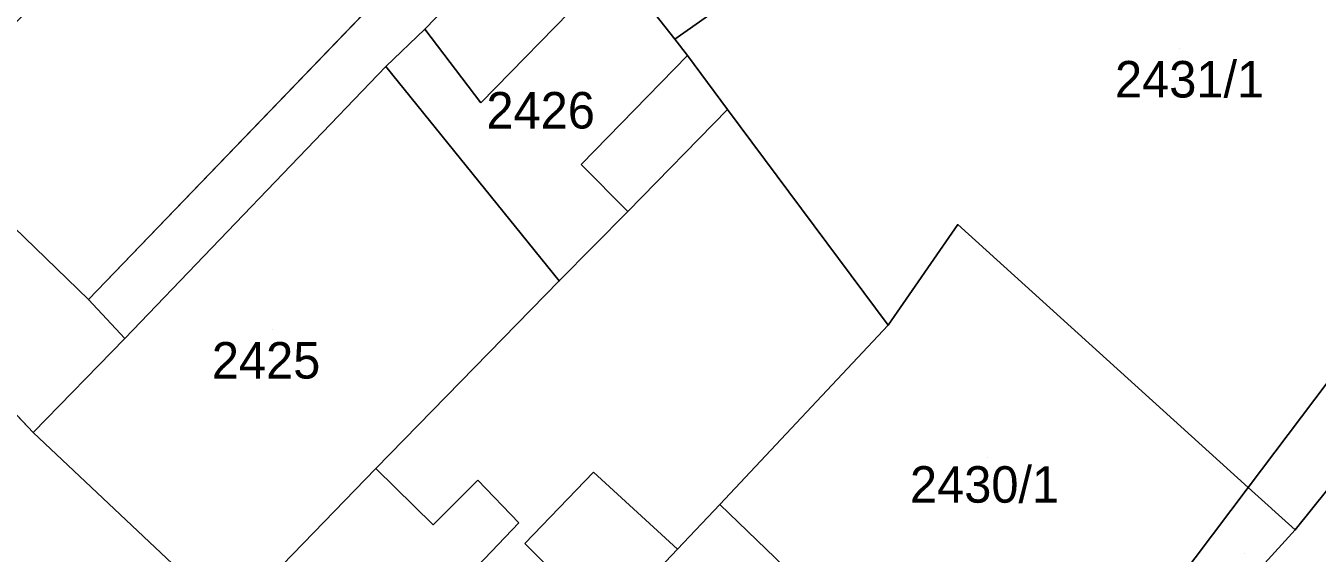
# Model space of a CAD drawing. Extents: x -263423 to -261326, y -1240067 to -1237864.
# Drawn here: x -261760.6 to -261689.8, y -1239616.8 to -1239587.9 of the extents above; entities that cross this region are included whole.
import ezdxf

# ---------------------------------------------------------------- set-up
doc = ezdxf.new("R2010")
doc.units = 0
for name, color, linetype in [('body_kn', 7, 'Continuous'), ('kladpar_druhypozemkov', 7, 'Continuous'), ('kladpar_hranice', 7, 'Continuous'), ('kladpar_parcelnecisla', 7, 'Continuous'), ('kladpar_plochy', 7, 'Continuous'), ('zappar_hrandruhpozemk', 7, 'Continuous')]:
    doc.layers.add(name, color=color, linetype=linetype)

msp = doc.modelspace()

# ---------------------------------------------------------------- linework, layer by layer
at = {"layer": 'body_kn'}
for p, q in [((-261738.68, -1239588.11), (-261738.68, -1239588.11)), ((-261724.97, -1239588.67), (-261724.97, -1239588.67)), ((-261724.27, -1239589.56), (-261724.27, -1239589.56)), ((-261740.82, -1239590.17), (-261740.82, -1239590.17)), ((-261740.82, -1239590.17), (-261740.82, -1239590.17)), ((-261735.6, -1239592.15), (-261735.6, -1239592.15)), ((-261722.08, -1239592.52), (-261722.08, -1239592.52)), ((-261730.11, -1239595.53), (-261730.11, -1239595.53)), ((-261727.55, -1239598.11), (-261727.55, -1239598.11)), ((-261727.55, -1239598.11), (-261727.55, -1239598.11)), ((-261709.46, -1239598.82), (-261709.46, -1239598.82)), ((-261709.46, -1239598.82), (-261709.46, -1239598.82)), ((-261731.31, -1239601.91), (-261731.31, -1239601.91)), ((-261731.31, -1239601.91), (-261731.31, -1239601.91)), ((-261757.12, -1239602.93), (-261757.12, -1239602.93)), ((-261757.12, -1239602.93), (-261757.12, -1239602.93)), ((-261713.28, -1239604.33), (-261713.28, -1239604.33)), ((-261755.13, -1239605.07), (-261755.13, -1239605.07)), ((-261760.15, -1239610.22), (-261760.15, -1239610.22)), ((-261741.36, -1239612.19), (-261741.36, -1239612.19)), ((-261741.36, -1239612.19), (-261741.36, -1239612.19)), ((-261729.43, -1239612.38), (-261729.43, -1239612.38)), ((-261735.77, -1239612.83), (-261735.77, -1239612.83)), ((-261693.53, -1239613.23), (-261693.53, -1239613.23)), ((-261693.53, -1239613.23), (-261693.53, -1239613.23)), ((-261722.5, -1239614.16), (-261722.5, -1239614.16)), ((-261733.53, -1239615.16), (-261733.53, -1239615.16)), ((-261738.22, -1239615.27), (-261738.22, -1239615.27)), ((-261690.96, -1239615.55), (-261690.96, -1239615.55)), ((-261733.2, -1239616.3), (-261733.2, -1239616.3)), ((-261724.83, -1239616.6), (-261724.83, -1239616.6)), ((-261724.83, -1239616.6), (-261724.83, -1239616.6))]:
    msp.add_line(p, q, dxfattribs=at)
at = {"layer": 'kladpar_druhypozemkov'}
for p, q in [((-261697.28, -1239589.16), (-261697.28, -1239589.16)), ((-261747.02, -1239604.56), (-261747.02, -1239604.56)), ((-261707.82, -1239611.56), (-261707.82, -1239611.56)), ((-261693.76, -1239616.82), (-261693.76, -1239616.82))]:
    msp.add_line(p, q, dxfattribs=at)
at = {"layer": 'kladpar_hranice'}
for points in [[(-261722.62, -1239522.75), (-261720.35, -1239521.33), (-261700.45, -1239553), (-261704.3, -1239555.39), (-261735.32, -1239575.23), (-261731.27, -1239580.47), (-261738.68, -1239588.11), (-261740.82, -1239590.17), (-261755.13, -1239605.07), (-261760.15, -1239610.22), (-261766.05, -1239603.98), (-261767.65, -1239602.27), (-261771.43, -1239598.3), (-261779.64, -1239589.67), (-261791.27, -1239580.36), (-261769.12, -1239562.52), (-261774.21, -1239554.04), (-261745.7, -1239536.84)], [(-261704.3, -1239555.39), (-261695.17, -1239567.7), (-261724.97, -1239588.67), (-261728.19, -1239584.57), (-261731.27, -1239580.47), (-261735.32, -1239575.23), (-261704.3, -1239555.39)], [(-261695.17, -1239567.7), (-261676.62, -1239590.82), (-261693.53, -1239613.23), (-261709.46, -1239598.82), (-261713.28, -1239604.33), (-261722.08, -1239592.52), (-261724.27, -1239589.56), (-261724.97, -1239588.67), (-261695.17, -1239567.7)], [(-261791.27, -1239580.36), (-261779.64, -1239589.67), (-261771.43, -1239598.3), (-261767.65, -1239602.27), (-261766.05, -1239603.98), (-261760.15, -1239610.22), (-261749.33, -1239620.41), (-261740.43, -1239629.23), (-261738.7, -1239631.19), (-261736.07, -1239633.96), (-261728.76, -1239635.41), (-261711.83, -1239637.48), (-261717.5, -1239645), (-261720.04, -1239645.84), (-261722.68, -1239646.72), (-261723.8, -1239647.1), (-261740.2, -1239632.5), (-261741.33, -1239633.76), (-261743.46, -1239636.15), (-261743.58, -1239636.04), (-261757.87, -1239622.54), (-261780.54, -1239600.88), (-261790.98, -1239590.93), (-261818.37, -1239572.37)], [(-261746.19, -1239572.47), (-261766.72, -1239593.48), (-261762.88, -1239597.33), (-261764.95, -1239599.57), (-261763.29, -1239601.08), (-261761.22, -1239598.96), (-261757.12, -1239602.93), (-261736.52, -1239581.54), (-261746.19, -1239572.47)], [(-261746.19, -1239572.47), (-261736.52, -1239581.54), (-261757.12, -1239602.93), (-261761.22, -1239598.96), (-261763.29, -1239601.08), (-261764.95, -1239599.57), (-261762.88, -1239597.33), (-261766.72, -1239593.48), (-261746.19, -1239572.47)], [(-261731.27, -1239580.47), (-261728.19, -1239584.57), (-261724.97, -1239588.67), (-261724.27, -1239589.56), (-261722.08, -1239592.52), (-261727.55, -1239598.11), (-261731.31, -1239601.91), (-261740.82, -1239590.17), (-261738.68, -1239588.11), (-261731.27, -1239580.47)], [(-261740.82, -1239590.17), (-261731.31, -1239601.91), (-261741.36, -1239612.19), (-261749.33, -1239620.41), (-261760.15, -1239610.22), (-261755.13, -1239605.07), (-261740.82, -1239590.17)], [(-261693.53, -1239613.23), (-261676.62, -1239590.82), (-261673.86, -1239594.26), (-261675.6, -1239596.43), (-261690.96, -1239615.55), (-261693.53, -1239613.23)], [(-261731.31, -1239601.91), (-261727.55, -1239598.11), (-261722.08, -1239592.52), (-261713.28, -1239604.33), (-261722.5, -1239614.16), (-261724.83, -1239616.6), (-261728.72, -1239620.71), (-261738.7, -1239631.19), (-261740.43, -1239629.23), (-261749.33, -1239620.41), (-261741.36, -1239612.19), (-261731.31, -1239601.91)], [(-261694.47, -1239619.4), (-261690.96, -1239615.55), (-261675.6, -1239596.43), (-261673.94, -1239598.71), (-261672.68, -1239600.43), (-261666.82, -1239608.47), (-261665.31, -1239610.54), (-261664.5, -1239611.66), (-261668.08, -1239613.86), (-261674.7, -1239617.95), (-261689.27, -1239626.92), (-261691.88, -1239623.15), (-261692.85, -1239621.74), (-261694.47, -1239619.4)], [(-261709.46, -1239598.82), (-261693.53, -1239613.23), (-261706.12, -1239629.91), (-261712.38, -1239623.91), (-261722.5, -1239614.16), (-261713.28, -1239604.33), (-261709.46, -1239598.82)], [(-261706.12, -1239629.91), (-261693.53, -1239613.23), (-261690.96, -1239615.55), (-261694.47, -1239619.4), (-261705.02, -1239630.96), (-261706.12, -1239629.91)], [(-261724.83, -1239616.6), (-261722.5, -1239614.16), (-261712.38, -1239623.91), (-261717.15, -1239628.8), (-261720.87, -1239625.27), (-261736.07, -1239633.96), (-261738.7, -1239631.19), (-261728.72, -1239620.71), (-261724.83, -1239616.6)]]:
    msp.add_lwpolyline(points, dxfattribs=at)
at = {"layer": 'kladpar_plochy'}
for p, q in [((-261731.27, -1239580.47), (-261738.68, -1239588.11)), ((-261757.12, -1239602.93), (-261736.52, -1239581.54)), ((-261738.68, -1239588.11), (-261740.82, -1239590.17)), ((-261740.82, -1239590.17), (-261755.13, -1239605.07)), ((-261761.22, -1239598.96), (-261757.12, -1239602.93)), ((-261760.15, -1239610.22), (-261766.05, -1239603.98)), ((-261755.13, -1239605.07), (-261760.15, -1239610.22))]:
    msp.add_line(p, q, dxfattribs=at)
for points in [[(-261704.3, -1239555.39), (-261695.17, -1239567.7), (-261724.97, -1239588.67), (-261728.19, -1239584.57), (-261731.27, -1239580.47), (-261735.32, -1239575.23)], [(-261695.17, -1239567.7), (-261676.62, -1239590.82), (-261693.53, -1239613.23), (-261709.46, -1239598.82), (-261713.28, -1239604.33), (-261722.08, -1239592.52), (-261724.27, -1239589.56), (-261724.97, -1239588.67)], [(-261746.19, -1239572.47), (-261736.52, -1239581.54), (-261757.12, -1239602.93), (-261761.22, -1239598.96), (-261763.29, -1239601.08), (-261764.95, -1239599.57), (-261762.88, -1239597.33), (-261766.72, -1239593.48)], [(-261731.27, -1239580.47), (-261728.19, -1239584.57), (-261724.97, -1239588.67), (-261724.27, -1239589.56), (-261722.08, -1239592.52), (-261727.55, -1239598.11), (-261731.31, -1239601.91), (-261740.82, -1239590.17), (-261738.68, -1239588.11)], [(-261740.82, -1239590.17), (-261731.31, -1239601.91), (-261741.36, -1239612.19), (-261749.33, -1239620.41), (-261760.15, -1239610.22), (-261755.13, -1239605.07)], [(-261693.53, -1239613.23), (-261676.62, -1239590.82), (-261673.86, -1239594.26), (-261675.6, -1239596.43), (-261690.96, -1239615.55)], [(-261731.31, -1239601.91), (-261727.55, -1239598.11), (-261722.08, -1239592.52), (-261713.28, -1239604.33), (-261722.5, -1239614.16), (-261724.83, -1239616.6), (-261728.72, -1239620.71), (-261738.7, -1239631.19), (-261740.43, -1239629.23), (-261749.33, -1239620.41), (-261741.36, -1239612.19)], [(-261694.47, -1239619.4), (-261690.96, -1239615.55), (-261675.6, -1239596.43), (-261673.94, -1239598.71), (-261672.68, -1239600.43), (-261666.82, -1239608.47), (-261665.31, -1239610.54), (-261664.5, -1239611.66), (-261668.08, -1239613.86), (-261674.7, -1239617.95), (-261689.27, -1239626.92), (-261691.88, -1239623.15), (-261692.85, -1239621.74)], [(-261709.46, -1239598.82), (-261693.53, -1239613.23), (-261706.12, -1239629.91), (-261712.38, -1239623.91), (-261722.5, -1239614.16), (-261713.28, -1239604.33)], [(-261706.12, -1239629.91), (-261693.53, -1239613.23), (-261690.96, -1239615.55), (-261694.47, -1239619.4), (-261705.02, -1239630.96)], [(-261724.83, -1239616.6), (-261722.5, -1239614.16), (-261712.38, -1239623.91), (-261717.15, -1239628.8), (-261720.87, -1239625.27), (-261736.07, -1239633.96), (-261738.7, -1239631.19), (-261728.72, -1239620.71)]]:
    msp.add_lwpolyline(points, close=True, dxfattribs=at)
msp.add_lwpolyline([(-261791.27, -1239580.36), (-261779.64, -1239589.67), (-261771.43, -1239598.3), (-261767.65, -1239602.27), (-261766.05, -1239603.98), (-261760.15, -1239610.22), (-261749.33, -1239620.41), (-261740.43, -1239629.23), (-261738.7, -1239631.19), (-261736.07, -1239633.96), (-261728.76, -1239635.41), (-261711.83, -1239637.48), (-261717.5, -1239645), (-261720.04, -1239645.84), (-261722.68, -1239646.72), (-261723.8, -1239647.1), (-261740.2, -1239632.5), (-261741.33, -1239633.76), (-261743.46, -1239636.15), (-261743.58, -1239636.04), (-261757.87, -1239622.54), (-261780.54, -1239600.88), (-261790.98, -1239590.93), (-261818.37, -1239572.37)], dxfattribs=at)
at = {"layer": 'zappar_hrandruhpozemk'}
for p, q in [((-261728.19, -1239584.57), (-261735.6, -1239592.15)), ((-261735.6, -1239592.15), (-261738.68, -1239588.11)), ((-261730.11, -1239595.53), (-261724.27, -1239589.56)), ((-261727.55, -1239598.11), (-261730.11, -1239595.53)), ((-261757.12, -1239602.93), (-261755.13, -1239605.07)), ((-261729.43, -1239612.38), (-261733.2, -1239616.3)), ((-261724.83, -1239616.6), (-261729.43, -1239612.38)), ((-261735.77, -1239612.83), (-261733.53, -1239615.16)), ((-261733.2, -1239616.3), (-261728.72, -1239620.71))]:
    msp.add_line(p, q, dxfattribs=at)
for points in [[(-261741.36, -1239612.19), (-261738.22, -1239615.27), (-261735.77, -1239612.83)], [(-261733.53, -1239615.16), (-261735.79, -1239617.54), (-261732.33, -1239620.94), (-261740.43, -1239629.23)]]:
    msp.add_lwpolyline(points, dxfattribs=at)

# ---------------------------------------------------------------- texts
at = {"layer": 'kladpar_parcelnecisla'}
for s, p in [('2431/1', (-261700.84, -1239591.86)), ('2426', (-261735.303, -1239593.56)), ('2425', (-261750.358, -1239607.26)), ('2430/1', (-261712.081, -1239614.06))]:
    msp.add_text(s, height=2, dxfattribs=at).set_placement(p)

doc.saveas('drawing.dxf')
